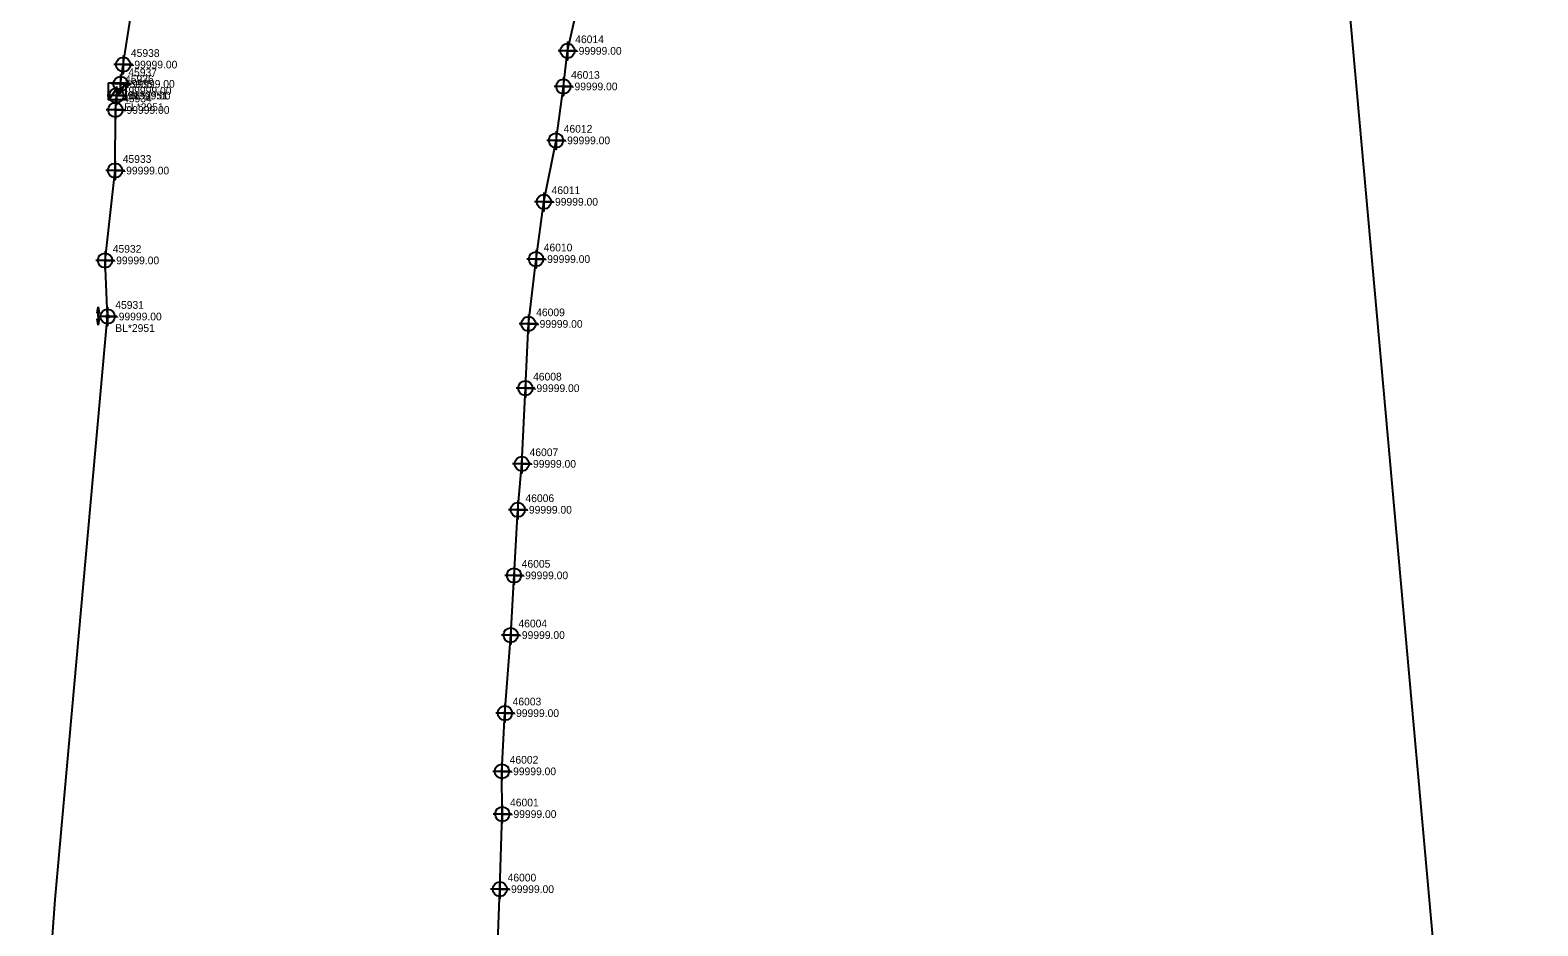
# Model space of a CAD drawing. Extents: x 2083698 to 2094313, y 743246 to 752873.
# Drawn here: x 2090692.5 to 2091181.6, y 749521 to 749811.8 of the extents above; entities that cross this region are included whole.
import ezdxf

# ---------------------------------------------------------------- set-up
doc = ezdxf.new("R2010")
doc.units = 0
for name, color, linetype in [('Exist Other Culture Area Outline', 7, 'Continuous'), ('Exist Property Iron Pin Leader', 7, 'Continuous'), ('Exist Property Iron Pin Text', 7, 'Continuous'), ('Exist Property Monument Leader', 7, 'Continuous'), ('Exist Property Monument Text', 7, 'Continuous'), ('Exist Roads EOP Cogo Number', 7, 'Continuous'), ('Exist Roads EOP Cogo Point CELL', 7, 'Continuous'), ('Exist Utilities Power Change of Service SUE CELL', 7, 'Continuous'), ('Exist Utilities Power UG Cable SUE LOS B', 7, 'Continuous'), ('Exist Utilities Power UG Cable SUE LOS C', 7, 'Continuous')]:
    doc.layers.add(name, color=color, linetype=linetype)

msp = doc.modelspace()

# ---------------------------------------------------------------- linework, layer by layer
at = {"layer": 'Exist Other Culture Area Outline'}
msp.add_line((2090720.77, 749792.07), (2090720.77, 749792.07), dxfattribs=at)
msp.add_lwpolyline([(2090717.92, 749794.68), (2090723.47, 749794.68), (2090723.47, 749789.13), (2090717.92, 749789.13)], close=True, dxfattribs=at)
for points in [[(2090717.92, 749789.13), (2090720.57, 749793.07), (2090721.19, 749790.86), (2090723.47, 749794.68)], [(2090717.99, 749789.13), (2090720.57, 749792.86), (2090721.15, 749790.68), (2090723.47, 749794.52)]]:
    msp.add_lwpolyline(points, dxfattribs=at)
at = {"layer": 'Exist Property Iron Pin Text'}
for points in [[(2090866.8, 749808.04), (2090866.8, 749802.04), (2090866.8, 749805.04), (2090869.8, 749805.04), (2090863.8, 749805.04)], [(2090722.67, 749803.58), (2090722.67, 749797.58), (2090722.67, 749800.58), (2090725.67, 749800.58), (2090719.67, 749800.58)], [(2090721.83, 749797.32), (2090721.83, 749791.32), (2090721.83, 749794.32), (2090724.83, 749794.32), (2090718.83, 749794.32)], [(2090865.46, 749796.48), (2090865.46, 749790.48), (2090865.46, 749793.48), (2090868.46, 749793.48), (2090862.46, 749793.48)], [(2090720.46, 749793.51), (2090720.46, 749787.51), (2090720.46, 749790.51), (2090723.46, 749790.51), (2090717.46, 749790.51)], [(2090720.13, 749788.85), (2090720.13, 749782.85), (2090720.13, 749785.85), (2090723.13, 749785.85), (2090717.13, 749785.85)], [(2090863.06, 749778.97), (2090863.06, 749772.97), (2090863.06, 749775.97), (2090866.06, 749775.97), (2090860.06, 749775.97)], [(2090720.02, 749769.18), (2090720.02, 749763.18), (2090720.02, 749766.18), (2090723.02, 749766.18), (2090717.02, 749766.18)], [(2090859.13, 749759.05), (2090859.13, 749753.05), (2090859.13, 749756.05), (2090862.13, 749756.05), (2090856.13, 749756.05)], [(2090716.78, 749740.02), (2090716.78, 749734.02), (2090716.78, 749737.02), (2090719.78, 749737.02), (2090713.78, 749737.02)], [(2090856.58, 749740.46), (2090856.58, 749734.46), (2090856.58, 749737.46), (2090859.58, 749737.46), (2090853.58, 749737.46)], [(2090717.6, 749721.81), (2090717.6, 749715.81), (2090717.6, 749718.81), (2090720.6, 749718.81), (2090714.6, 749718.81)], [(2090854.13, 749719.41), (2090854.13, 749713.41), (2090854.13, 749716.41), (2090857.13, 749716.41), (2090851.13, 749716.41)], [(2090853.13, 749698.54), (2090853.13, 749692.54), (2090853.13, 749695.54), (2090856.13, 749695.54), (2090850.13, 749695.54)], [(2090851.99, 749673.99), (2090851.99, 749667.99), (2090851.99, 749670.99), (2090854.99, 749670.99), (2090848.99, 749670.99)], [(2090850.66, 749659.08), (2090850.66, 749653.08), (2090850.66, 749656.08), (2090853.66, 749656.08), (2090847.66, 749656.08)], [(2090849.44, 749637.79), (2090849.44, 749631.79), (2090849.44, 749634.79), (2090852.44, 749634.79), (2090846.44, 749634.79)], [(2090848.38, 749618.41), (2090848.38, 749612.41), (2090848.38, 749615.41), (2090851.38, 749615.41), (2090845.38, 749615.41)], [(2090846.49, 749593.08), (2090846.49, 749587.08), (2090846.49, 749590.08), (2090849.49, 749590.08), (2090843.49, 749590.08)], [(2090845.53, 749574.18), (2090845.53, 749568.18), (2090845.53, 749571.18), (2090848.53, 749571.18), (2090842.53, 749571.18)], [(2090845.65, 749560.31), (2090845.65, 749554.31), (2090845.65, 749557.31), (2090848.65, 749557.31), (2090842.65, 749557.31)], [(2090844.86, 749535.94), (2090844.86, 749529.94), (2090844.86, 749532.94), (2090847.86, 749532.94), (2090841.86, 749532.94)]]:
    msp.add_lwpolyline(points, dxfattribs=at)
for centre in [(2090866.8, 749805.04), (2090722.67, 749800.58), (2090721.83, 749794.32), (2090720.46, 749790.51), (2090865.46, 749793.48), (2090720.13, 749785.85), (2090863.06, 749775.97), (2090720.02, 749766.18), (2090859.13, 749756.05), (2090716.78, 749737.02), (2090856.58, 749737.46), (2090717.6, 749718.81), (2090854.13, 749716.41), (2090853.13, 749695.54), (2090851.99, 749670.99), (2090850.66, 749656.08), (2090849.44, 749634.79), (2090848.38, 749615.41), (2090846.49, 749590.08), (2090845.53, 749571.18), (2090845.65, 749557.31), (2090844.86, 749532.94)]:
    msp.add_circle(centre, 2.34, dxfattribs=at)
at = {"layer": 'Exist Utilities Power Change of Service SUE CELL'}
for p, q in [((2090714.51, 749718.81), (2090714.51, 749721.94)), ((2090714.51, 749721.94), (2090714.51, 749715.98)), ((2090717.6, 749718.81), (2090714.51, 749718.81)), ((2090717.6, 749718.81), (2090717.6, 749718.81))]:
    msp.add_line(p, q, dxfattribs=at)
for points in [[(2090714.51, 749715.98), (2090714.17, 749717.95), (2090714.51, 749717.53), (2090714.82, 749717.91)], [(2090714.51, 749721.94), (2090714.86, 749719.97), (2090714.51, 749720.39), (2090714.21, 749720.01)]]:
    msp.add_lwpolyline(points, close=True, dxfattribs=at)
msp.add_circle((2090717.6, 749718.81), 0.517, dxfattribs=at)
at = {"layer": 'Exist Utilities Power UG Cable SUE LOS B'}
for points in [[(2090721.83, 749794.32), (2090722.67, 749800.58), (2090725.13, 749816.45), (2090728.11, 749841.51), (2090733.48, 749871.71), (2090738.93, 749912.29), (2090744.06, 749935), (2090749.64, 749957.69), (2090755.22, 749991.84), (2090759.52, 750016.49), (2090764.37, 750037.82), (2090767.18, 750052.43), (2090769.35, 750065.72), (2090771.4, 750075.05), (2090774.89, 750087.73), (2090777.8, 750103.56), (2090779.43, 750113.26), (2090782.07, 750122.92), (2090783.54, 750128.72), (2090787.08, 750128.68)], [(2090843.88, 749507.08), (2090844.86, 749532.94), (2090845.65, 749557.31), (2090845.53, 749571.18), (2090846.49, 749590.08), (2090848.38, 749615.41), (2090849.44, 749634.79), (2090850.66, 749656.08), (2090851.99, 749670.99), (2090853.13, 749695.54), (2090854.13, 749716.41), (2090856.58, 749737.46), (2090859.13, 749756.05), (2090863.06, 749775.97), (2090865.46, 749793.48), (2090866.8, 749805.04), (2090869.63, 749817.33), (2090872.32, 749840.15), (2090874.68, 749860.91), (2090878.44, 749884.26), (2090881.12, 749890.83), (2090883.98, 749897.64), (2090886.07, 749908.62)], [(2090717.6, 749718.81), (2090716.78, 749737.02), (2090720.02, 749766.18), (2090720.13, 749785.85), (2090720.46, 749790.51)]]:
    msp.add_lwpolyline(points, dxfattribs=at)
at = {"layer": 'Exist Utilities Power UG Cable SUE LOS C'}
for points in [[(2091181.56, 749137.25), (2091102.57, 750018.32), (2091019.27, 750921.35), (2090968.35, 751478.78)], [(2090697.99, 749048.05), (2090692.48, 749417.9), (2090700.58, 749529.54), (2090717.6, 749718.81)]]:
    msp.add_lwpolyline(points, dxfattribs=at)

# ---------------------------------------------------------------- texts
at = {"layer": 'Exist Property Iron Pin Leader'}
for s, p in [('46014', (2090869.3, 749807.54)), ('45938', (2090725.17, 749803.08)), ('45937', (2090724.33, 749796.82)), ('46013', (2090867.96, 749795.98)), ('45935', (2090722.96, 749793.01)), ('45934', (2090722.63, 749788.35)), ('46012', (2090865.56, 749778.47)), ('45933', (2090722.52, 749768.68)), ('46011', (2090861.63, 749758.55)), ('46010', (2090859.08, 749739.96)), ('45932', (2090719.28, 749739.52)), ('45931', (2090720.1, 749721.31)), ('46009', (2090856.63, 749718.91)), ('46008', (2090855.63, 749698.04)), ('46007', (2090854.49, 749673.49)), ('46006', (2090853.16, 749658.58)), ('46005', (2090851.94, 749637.29)), ('46004', (2090850.88, 749617.91)), ('46003', (2090848.99, 749592.58)), ('46002', (2090848.03, 749573.68)), ('46001', (2090848.15, 749559.81)), ('46000', (2090847.36, 749535.44))]:
    msp.add_text(s, height=2.5, dxfattribs=at).set_placement(p)
at = {"layer": 'Exist Property Monument Leader'}
for s, p in [('BL*2951', (2090724.33, 749789.32)), ('EL*2951', (2090722.96, 749785.51)), ('BL*2951', (2090720.1, 749713.81))]:
    msp.add_text(s, height=2.5, dxfattribs=at).set_placement(p)
at = {"layer": 'Exist Property Monument Text'}
for p in [(2090869.3, 749803.79), (2090725.17, 749799.33), (2090722.96, 749789.26), (2090724.33, 749793.07), (2090867.96, 749792.23), (2090722.63, 749784.6), (2090865.56, 749774.72), (2090722.52, 749764.93), (2090861.63, 749754.8), (2090719.28, 749735.77), (2090859.08, 749736.21), (2090720.1, 749717.56), (2090856.63, 749715.16), (2090855.63, 749694.29), (2090854.49, 749669.74), (2090853.16, 749654.83), (2090851.94, 749633.54), (2090850.88, 749614.16), (2090848.99, 749588.83), (2090848.03, 749569.93), (2090848.15, 749556.06), (2090847.36, 749531.69)]:
    msp.add_text('-99999.00', height=2.5, dxfattribs=at).set_placement(p)
at = {"layer": 'Exist Roads EOP Cogo Number'}
msp.add_text('-99999.00', height=2.5, dxfattribs=at).set_placement((2090723.27, 749790.82))
at = {"layer": 'Exist Roads EOP Cogo Point CELL'}
msp.add_text('45936', height=2.5, dxfattribs=at).set_placement((2090723.27, 749794.57))

doc.saveas('drawing.dxf')
